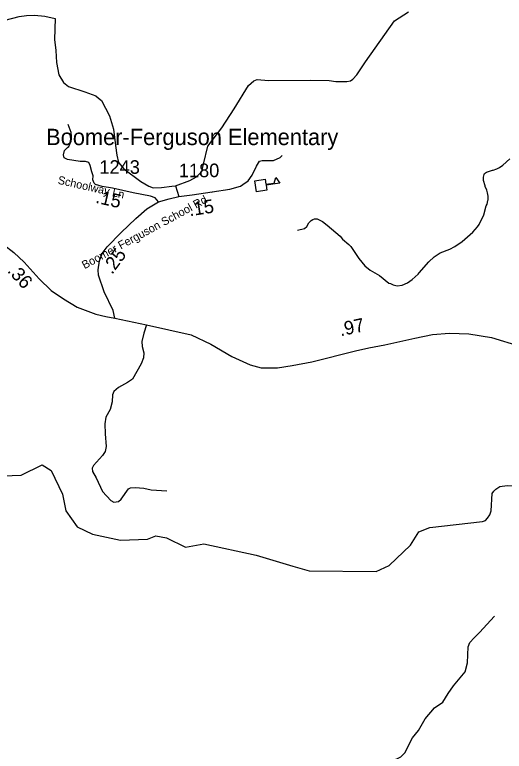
# Model space of a CAD drawing. Extents: x 1248224 to 1454986, y 825081 to 985870.
# Drawn here: x 1318874 to 1323376, y 858371 to 865144 of the extents above; entities that cross this region are included whole.
import ezdxf

# ---------------------------------------------------------------- set-up
doc = ezdxf.new("R2010")
doc.units = 0
for name, color, linetype in [('Exist Cultural Educational Facility High CELL', 7, 'Continuous'), ('Exist Cultural Educational Facility High Label', 7, 'Continuous'), ('Exist Hydrographic Misc Water Feature', 7, 'Continuous'), ('Exist Road Non-System Type 51', 7, 'Continuous'), ('Exist Road Primary NC Attributed', 7, 'Continuous'), ('Exist Road Primary NC Mileage Hundredths English Label', 7, 'Continuous'), ('Exist Road Secondary Mileage Hundredths English Label', 7, 'Continuous'), ('Exist Road Secondary Type 51 Attributed', 7, 'Continuous'), ('Exist Road Secondary Type 51 Label', 7, 'Continuous'), ('Exist Road Secondary Type 51 Number Label', 7, 'Continuous')]:
    doc.layers.add(name, color=color, linetype=linetype)

msp = doc.modelspace()

# ---------------------------------------------------------------- linework, layer by layer
at = {"layer": 'Exist Cultural Educational Facility High CELL'}
msp.add_lwpolyline([(1321081, 863616.2), (1321177.8, 863630.7), (1321184.6, 863585.1), (1321258.9, 863596.2), (1321275.9, 863646.3), (1321313.2, 863594.6), (1321186, 863575.6), (1321192.8, 863530.1), (1321096, 863515.6)], close=True, dxfattribs=at)
at = {"layer": 'Exist Hydrographic Misc Water Feature'}
for points in [[(1322593.8, 862769.5), (1322681, 862871.5), (1322730, 862918.3), (1322786.9, 862955), (1322873.7, 862989), (1322922.3, 863013.9), (1322987.3, 863058.3), (1323087.2, 863145.9), (1323128.3, 863193), (1323144.9, 863216.6), (1323188.8, 863303.5), (1323210.7, 863387), (1323219.1, 863402.9), (1323223.8, 863434.7), (1323228, 863442.6), (1323228.7, 863474.5), (1323221.4, 863506.7), (1323214, 863530.9), (1323198.7, 863563.3), (1323198.9, 863571.2), (1323184, 863619.6), (1323184.7, 863651.6), (1323191.2, 863675.4), (1323195.4, 863683.4), (1323211.7, 863696.9), (1323266.1, 863713.6), (1323274.1, 863713.5), (1323306.4, 863726.7), (1323330.6, 863738.1), (1323363.2, 863761.4), (1323426.5, 863817.9)], [(1321473.5, 863163.8), (1321537.9, 863178.2), (1321560.2, 863195.8), (1321579, 863229.3), (1321599.5, 863250.8), (1321615.8, 863262.4), (1321631.9, 863268), (1321655.9, 863267.5), (1321703.3, 863242.4), (1321746.5, 863209.4), (1321866.3, 863106.6), (1321887.7, 863080.1), (1321946.5, 863030.7), (1321964.1, 863012.3), (1322037.7, 862902.6), (1322094.2, 862835.3), (1322141.2, 862796.2), (1322228.2, 862746.2), (1322314.5, 862676.2), (1322330.5, 862671.7), (1322354.2, 862659.2), (1322390, 862650.3), (1322438.1, 862657.2), (1322486.6, 862680.1), (1322527.3, 862709.2), (1322584.4, 862757.8), (1322593.8, 862769.5)], [(1318766.7, 860902.8), (1318933.8, 860909.2), (1319127.7, 861003.9), (1319209.8, 860953), (1319312.7, 860734.2), (1319342.7, 860582.6), (1319447.7, 860436), (1319587.8, 860367.6), (1319845.7, 860313.1), (1320095.8, 860321.2), (1320171.8, 860352.6), (1320270.7, 860334.2), (1320443.8, 860248.6), (1320611.7, 860278.1), (1321092.7, 860173.2), (1321432.7, 860074.5)], [(1321432.7, 860074.5), (1321581.8, 860028.8), (1322198.8, 860022.9), (1322316.8, 860079.7), (1322512.7, 860266.2), (1322590.8, 860389.3), (1322691.7, 860430), (1323176.8, 860482.6), (1323202.1, 860493.3), (1323222, 860513.2), (1323242, 860546.5), (1323253.8, 860582.9), (1323265.8, 860740.2), (1323278.5, 860764.1), (1323298.4, 860782.4), (1323333.8, 860804.4), (1323401.4, 860814), (1323459.5, 860810.6), (1323512.6, 860797.4), (1323751.8, 860647.9)]]:
    msp.add_lwpolyline(points, dxfattribs=at)
at = {"layer": 'Exist Road Non-System Type 51'}
msp.add_line((1320687.7, 863512.9), (1320688.9, 863512), dxfattribs=at)
for points in [[(1320352.9, 863571.8), (1320483.5, 863618.8), (1320546.1, 863652.8), (1320593.1, 863702.4), (1320608.8, 863770.4), (1320650.6, 863935), (1320689.7, 863987.2), (1320778.5, 864104.8), (1320890.8, 864279.9), (1321023.9, 864494.1), (1321072.6, 864537.3), (1321103.9, 864550.3), (1321208.4, 864539.9), (1321592.2, 864542.5), (1321764.5, 864539.9), (1321827.2, 864529.4), (1321887.2, 864529.4), (1321929, 864529.4), (1321960.3, 864537.3), (1321983.8, 864553), (1322020.4, 864592.1), (1322098.7, 864712.3), (1322366.2, 865087.6), (1322494.1, 865171.2)], [(1318787.2, 865095.4), (1318915.2, 865129.3), (1318983, 865137.2), (1319056.2, 865139.8), (1319150.1, 865132), (1319246.8, 865111), (1319238.5, 864916.1), (1319251.6, 864816.8), (1319259.4, 864704.4), (1319280.3, 864592.1), (1319322.1, 864521.5), (1319369.1, 864485), (1319517.9, 864435.3), (1319619.7, 864398.7), (1319645.8, 864377.8), (1319672, 864354.3), (1319745.1, 864213.2), (1319783.8, 864091.7), (1319802, 863942.8), (1319812.5, 863851.4), (1319828.1, 863786), (1319877.7, 863726), (1320034.4, 863611), (1320107.5, 863569.2), (1320146.7, 863553.5), (1320225, 863556.1), (1320319, 863566.6), (1320352.9, 863571.8)], [(1319567.4, 863758.8), (1319555.7, 863786.7), (1319525.7, 863794.9), (1319476.6, 863794.9), (1319416.7, 863803), (1319359.4, 863813.9), (1319329.4, 863827.6), (1319324, 863854.9), (1319332.2, 863895.8), (1319359.4, 863923), (1319370.3, 863934), (1319389.4, 863974.9), (1319394.8, 864026.7), (1319392.1, 864062.1), (1319364.9, 864135.8)], [(1320970.1, 863581.9), (1321021.8, 863618.2), (1321056.4, 863670.1), (1321097.8, 863753), (1321125.5, 863798), (1321149.6, 863804.9), (1321198, 863804.9), (1321253.3, 863804.9), (1321315.5, 863832.6), (1321332.7, 863849.9)], [(1320352.9, 863571.8), (1320382.6, 863473)], [(1320084.6, 862291.9), (1320061.7, 862215.6), (1320043.3, 862139.5), (1320045.6, 862093.4), (1320061.7, 862035.8), (1320057.1, 861989.7), (1320036.4, 861934.4), (1319955.7, 861793.8), (1319912, 861761.5), (1319829.1, 861717.7), (1319785.3, 861680.8), (1319773.8, 861648.6), (1319771.5, 861584), (1319753.1, 861512.6), (1319711.6, 861443.4), (1319702.4, 861383.5), (1319704.7, 861291.3), (1319716.2, 861173.7), (1319705, 861126.5), (1319682, 861089.7), (1319599, 860999.8), (1319585.2, 860974.4), (1319589.8, 860944.4), (1319622.1, 860884.5), (1319679.7, 860760), (1319758, 860677.1), (1319785.6, 860660.9), (1319827.1, 860667.9), (1319852.4, 860688.6), (1319921.5, 860783.1), (1319939.9, 860794.6), (1319981.4, 860796.9), (1320062, 860790), (1320128.8, 860776.2), (1320271.6, 860767)], [(1322318.3, 858252.4), (1322347.6, 858281.8), (1322425.1, 858319.3), (1322462.5, 858356.7), (1322531.9, 858495.7), (1322588, 858562.5), (1322649.5, 858669.4), (1322734.6, 858769.6), (1322809.4, 858823), (1322860.1, 858903.2), (1322908.2, 858972.7), (1323015.1, 859101), (1323039.1, 859183.9), (1323044.4, 859330.9), (1323057.8, 859371), (1323097.9, 859413.8), (1323148.6, 859461.9), (1323286.7, 859614.6)]]:
    msp.add_lwpolyline(points, dxfattribs=at)
at = {"layer": 'Exist Road Primary NC Attributed'}
for points in [[(1318163, 863206.2), (1318317.2, 863185.3), (1318468.7, 863152), (1318659.1, 863089.4), (1318771.3, 863031.4), (1318864.4, 862957.7), (1318960.3, 862868.7), (1319100.2, 862716.3), (1319208.6, 862609.2), (1319322.6, 862531.3), (1319447.6, 862454.9), (1319619.5, 862389.9), (1319711.2, 862367.7), (1319795.5, 862354.5)], [(1319795.5, 862354.5), (1320084.6, 862291.9), (1320497.3, 862201.5), (1320678.7, 862114.6), (1320869.1, 862000.5), (1321040, 861924.1), (1321140.1, 861896.2), (1321291.6, 861896.2), (1321425.6, 861917.4), (1321604.8, 861952.2), (1322007.9, 862052.3), (1322130.8, 862079.9), (1322277.3, 862109.1), (1322554.6, 862170.3), (1322715, 862203.3), (1322873.4, 862214.4), (1323049.9, 862210.2), (1323258.4, 862176.9), (1323518.3, 862097.6)]]:
    msp.add_lwpolyline(points, dxfattribs=at)
at = {"layer": 'Exist Road Secondary Type 51 Attributed'}
for points in [[(1320195.1, 863424.8), (1320164.6, 863460.2), (1320121.6, 863476.9), (1319963.1, 863506.1), (1319774.1, 863549.2), (1319679.6, 863564.5), (1319615.7, 863582.6), (1319603.2, 863595.1), (1319592.1, 863627.1), (1319594.9, 863663.3), (1319583.7, 863700.8), (1319567.4, 863758.8)], [(1320195.1, 863424.8), (1320295, 863452.2), (1320382.6, 863473), (1320504.9, 863487), (1320688.3, 863514.8), (1320852.3, 863539.8), (1320949.6, 863569), (1320970.1, 863581.9)], [(1319795.5, 862354.5), (1319778.6, 862425), (1319696.6, 862594.6), (1319645.2, 862750.4), (1319642.4, 862798.4), (1319653.5, 862880.5), (1319677.2, 862947.2), (1319724.4, 863011.2), (1319852.3, 863140.5), (1319988, 863270.4), (1320088.1, 863358), (1320195.1, 863424.8)]]:
    msp.add_lwpolyline(points, dxfattribs=at)

# ---------------------------------------------------------------- texts
at = {"layer": 'Exist Cultural Educational Facility High Label'}
msp.add_text('Boomer-Ferguson Elementary', height=150, dxfattribs=at).set_placement((1319162.8, 863945.6))
at = {"layer": 'Exist Road Primary NC Mileage Hundredths English Label'}
for s, rotation, p in [('.36', 312.56503, (1318799.9, 862784.2)), ('.97', 12.03983, (1321871.3, 862186.8))]:
    msp.add_text(s, height=125, rotation=rotation, dxfattribs=at).set_placement(p)
at = {"layer": 'Exist Road Secondary Mileage Hundredths English Label'}
for s, rotation, p in [('.15', 347.1498, (1319610.6, 863415.7)), ('.15', 8.62221, (1320483.2, 863291)), ('.25', 53.55246, (1319769, 862750.3))]:
    msp.add_text(s, height=125, rotation=rotation, dxfattribs=at).set_placement(p)
at = {"layer": 'Exist Road Secondary Type 51 Label'}
for s, rotation, p in [('Schoolway Ln', 347.24498, (1319264.8, 863590.9)), ('Boomer Ferguson School Rd', 28.54247, (1319516.6, 862803.2))]:
    msp.add_text(s, height=75, rotation=rotation, dxfattribs=at).set_placement(p)
at = {"layer": 'Exist Road Secondary Type 51 Number Label'}
for s, p in [('1243', (1319652.8, 863681.5)), ('1180', (1320383.4, 863650.5))]:
    msp.add_text(s, height=125, dxfattribs=at).set_placement(p)

doc.saveas('drawing.dxf')
